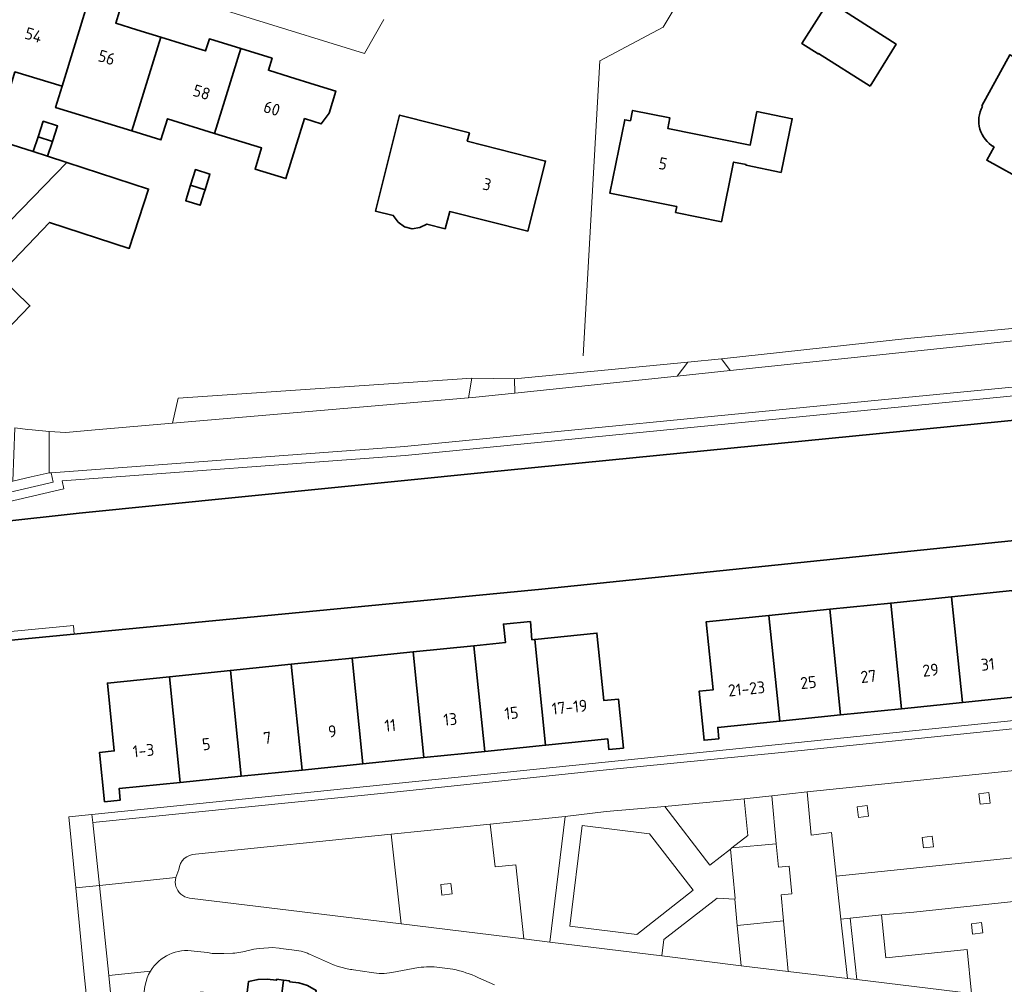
# Model space of a CAD drawing. Extents: x 150256 to 156914, y 461459 to 469481.
# Tile 475 of 656: x 154622 to 154733, y 467156 to 467265. Entities that reach past the tile are written whole.
import ezdxf
from ezdxf.enums import TextEntityAlignment as Align

# ---------------------------------------------------------------- set-up
doc = ezdxf.new("R2010")
doc.units = 0
doc.header["$LTSCALE"] = 0.75
for name, color, linetype, lineweight in [('B-RO-GK-BESCHOEIING-G', 251, 'GK-BESCHOEIING', 35), ('B-RO-GR-GROENVOORZIENING-GV', 251, 'CONTINUOUS', 18), ('B-RO-IE-TERREINAFSCHEIDING_KUNSTMATIG_HEKWERK-G', 251, 'IE-TERREINAFSCHEIDING-KUNSTMATIG', 18), ('B-RO-OG-BEBOUWING-GV', 6, 'CONTINUOUS', 35), ('B-RO-OG-BEBOUWING-T18', 1, 'CONTINUOUS', 18), ('B-RO-OG-TERREIN_CULTUURSCHEIDING-GV', 251, 'CONTINUOUS', 18), ('B-RO-OG-TERREIN_ONBEGROEID-GV', 251, 'CONTINUOUS', 18), ('B-RO-OG-WATER_SLOOT-GV', 251, 'CONTINUOUS', 18), ('B-RO-VH-VERHARDING_ASFALT-GV', 251, 'CONTINUOUS', 18), ('B-RO-VH-VERHARDING_BETONSTRAATSTEEN-GV', 251, 'CONTINUOUS', 18), ('B-RO-VH-VERHARDING_TEGEL-GV', 251, 'CONTINUOUS', 18)]:
    doc.layers.add(name, color=color, linetype=linetype, lineweight=lineweight)
doc.styles.add('NLCS-ISO-M200-T18', font='NLCS-ISO.ttf', dxfattribs={"height": 360})
doc.linetypes.add('GK-BESCHOEIING', pattern='A,30,-5,[1,NLCS.SHX,S=1,R=0,X=0,Y=0],-5', length=40)
doc.linetypes.add('IE-TERREINAFSCHEIDING-KUNSTMATIG', pattern='A,4,[82,NLCS.SHX,S=0.75,R=90,X=0,Y=0],4,-2', length=10)

msp = doc.modelspace()

# ---------------------------------------------------------------- linework, layer by layer
at = {"layer": 'B-RO-GK-BESCHOEIING-G'}
for points in [[(154628.639, 467209.364), (154674.268, 467213.963), (154754.659, 467221.878)], [(154628.639, 467209.364), (154674.268, 467213.963), (154754.659, 467221.878)], [(154628.639, 467209.364), (154610.596, 467207.374), (154605.752, 467206.935), (154602.854, 467204.724)], [(154766.533, 467209.631), (154680.799, 467200.797), (154610.778, 467194.071)]]:
    msp.add_lwpolyline(points, dxfattribs=at)
at = {"layer": 'B-RO-GR-GROENVOORZIENING-GV'}
for points in [[(154730.056, 467177.717), (154730.199, 467176.534), (154731.334, 467176.678), (154731.185, 467177.859)], [(154716.339, 467176.247), (154716.483, 467175.064), (154717.618, 467175.208), (154717.469, 467176.389)], [(154723.648, 467172.793), (154723.791, 467171.61), (154724.926, 467171.754), (154724.777, 467172.935)], [(154669.379, 467167.48), (154669.523, 467166.297), (154670.658, 467166.441), (154670.509, 467167.622)], [(154729.203, 467163.063), (154729.346, 467161.881), (154730.481, 467162.024), (154730.332, 467163.206)]]:
    msp.add_lwpolyline(points, close=True, dxfattribs=at)
at = {"layer": 'B-RO-IE-TERREINAFSCHEIDING_KUNSTMATIG_HEKWERK-G'}
msp.add_lwpolyline([(154685.447, 467227.124), (154687.309, 467260.379), (154694.472, 467264.203), (154697.745, 467269.683)], dxfattribs=at)
msp.add_lwpolyline([(154685.447, 467227.124), (154687.309, 467260.379), (154694.472, 467264.203), (154697.745, 467269.683)], dxfattribs=at)
at = {"layer": 'B-RO-OG-BEBOUWING-GV'}
for points in [[(154626.695, 467257.517), (154629.632, 467267.072), (154626.094, 467268.16), (154625.676, 467266.807), (154623.289, 467267.549), (154620.421, 467268.441), (154617.151, 467257.838), (154620.645, 467256.762), (154621.381, 467259.151)], [(154626.695, 467257.517), (154629.632, 467267.072), (154626.094, 467268.16), (154625.676, 467266.807), (154623.289, 467267.549), (154620.421, 467268.441), (154617.151, 467257.838), (154620.645, 467256.762), (154621.381, 467259.151)], [(154635.143, 467263.9), (154632.754, 467264.637), (154633.169, 467265.985), (154629.632, 467267.072), (154626.695, 467257.517), (154625.961, 467255.128), (154634.558, 467252.479), (154637.821, 467263.073)], [(154635.143, 467263.9), (154632.754, 467264.637), (154633.169, 467265.985), (154629.632, 467267.072), (154626.695, 467257.517), (154625.961, 467255.128), (154634.558, 467252.479), (154637.821, 467263.073)], [(154717.791, 467257.524), (154720.713, 467262.29), (154713.132, 467267.126), (154710.088, 467262.355), (154711.935, 467261.177), (154711.972, 467261.236)], [(154717.791, 467257.524), (154720.713, 467262.29), (154713.132, 467267.126), (154710.088, 467262.355), (154711.935, 467261.177), (154711.972, 467261.236)], [(154640.494, 467262.248), (154637.821, 467263.073), (154634.558, 467252.479), (154637.85, 467251.464), (154638.587, 467253.852), (154643.892, 467252.214), (154646.837, 467261.772), (154643.301, 467262.862), (154642.883, 467261.51)], [(154640.494, 467262.248), (154637.821, 467263.073), (154634.558, 467252.479), (154637.85, 467251.464), (154638.587, 467253.852), (154643.892, 467252.214), (154646.837, 467261.772), (154643.301, 467262.862), (154642.883, 467261.51)], [(154652.343, 467258.593), (154649.956, 467259.336), (154650.373, 467260.682), (154646.837, 467261.772), (154643.892, 467252.214), (154649.192, 467250.578), (154648.454, 467248.19), (154651.941, 467247.11), (154654.032, 467253.871), (154655.907, 467253.282), (154656.799, 467254.471), (154657.556, 467256.984), (154655.228, 467257.694)], [(154652.343, 467258.593), (154649.956, 467259.336), (154650.373, 467260.682), (154646.837, 467261.772), (154643.892, 467252.214), (154649.192, 467250.578), (154648.454, 467248.19), (154651.941, 467247.11), (154654.032, 467253.871), (154655.907, 467253.282), (154656.799, 467254.471), (154657.556, 467256.984), (154655.228, 467257.694)], [(154666.157, 467241.455), (154667.034, 467241.586), (154667.823, 467241.972), (154669.875, 467241.446), (154670.393, 467243.385), (154679.206, 467241.194), (154681.208, 467249.093), (154672.375, 467251.33), (154672.619, 467252.289), (154664.747, 467254.282), (154662.016, 467243.452), (154664.038, 467242.949), (154664.589, 467242.199), (154665.314, 467241.672)], [(154666.157, 467241.455), (154667.034, 467241.586), (154667.823, 467241.972), (154669.875, 467241.446), (154670.393, 467243.385), (154679.206, 467241.194), (154681.208, 467249.093), (154672.375, 467251.33), (154672.619, 467252.289), (154664.747, 467254.282), (154662.016, 467243.452), (154664.038, 467242.949), (154664.589, 467242.199), (154665.314, 467241.672)], [(154690.778, 467253.615), (154690.131, 467253.745), (154688.462, 467245.461), (154695.793, 467243.985), (154695.99, 467243.945), (154695.858, 467243.291), (154701.022, 467242.233), (154702.393, 467248.979), (154703.817, 467248.689), (154703.803, 467248.616), (154707.757, 467247.811), (154709.015, 467253.858), (154705.035, 467254.66), (154704.277, 467250.896), (154694.974, 467252.77), (154695.213, 467253.956), (154691.017, 467254.801)], [(154690.778, 467253.615), (154690.131, 467253.745), (154688.462, 467245.461), (154695.793, 467243.985), (154695.99, 467243.945), (154695.858, 467243.291), (154701.022, 467242.233), (154702.393, 467248.979), (154703.817, 467248.689), (154703.803, 467248.616), (154707.757, 467247.811), (154709.015, 467253.858), (154705.035, 467254.66), (154704.277, 467250.896), (154694.974, 467252.77), (154695.213, 467253.956), (154691.017, 467254.801)], [(154623.997, 467251.834), (154625.622, 467251.302), (154626.194, 467253.051), (154624.569, 467253.583)], [(154623.997, 467251.834), (154625.622, 467251.302), (154626.194, 467253.051), (154624.569, 467253.583)], [(154620.168, 467250.965), (154612.427, 467243.018), (154612.967, 467242.452), (154606.703, 467235.75), (154610.635, 467231.863), (154627.248, 467248.917), (154625.074, 467249.625), (154623.449, 467250.155), (154620.359, 467251.161)], [(154620.168, 467250.965), (154612.427, 467243.018), (154612.967, 467242.452), (154606.703, 467235.75), (154610.635, 467231.863), (154627.248, 467248.917), (154625.074, 467249.625), (154623.449, 467250.155), (154620.359, 467251.161)], [(154625.622, 467251.302), (154623.997, 467251.834), (154623.449, 467250.155), (154625.074, 467249.625)], [(154625.622, 467251.302), (154623.997, 467251.834), (154623.449, 467250.155), (154625.074, 467249.625)], [(154627.248, 467248.917), (154610.635, 467231.863), (154610.939, 467231.562), (154609.844, 467230.402), (154612.446, 467227.9), (154612.909, 467227.455), (154613.965, 467228.631), (154616.61, 467226.059), (154623.078, 467232.755), (154619.518, 467236.194), (154625.285, 467242.163), (154634.28, 467239.234), (154636.457, 467245.918)], [(154627.248, 467248.917), (154610.635, 467231.863), (154610.939, 467231.562), (154609.844, 467230.402), (154612.446, 467227.9), (154612.909, 467227.455), (154613.965, 467228.631), (154616.61, 467226.059), (154623.078, 467232.755), (154619.518, 467236.194), (154625.285, 467242.163), (154634.28, 467239.234), (154636.457, 467245.918)], [(154641.192, 467246.36), (154642.816, 467245.859), (154643.359, 467247.617), (154641.735, 467248.118)], [(154641.192, 467246.36), (154642.816, 467245.859), (154643.359, 467247.617), (154641.735, 467248.118)], [(154642.816, 467245.859), (154641.192, 467246.36), (154640.815, 467245.138), (154640.649, 467244.602), (154642.273, 467244.101), (154642.722, 467245.554)], [(154642.816, 467245.859), (154641.192, 467246.36), (154640.815, 467245.138), (154640.649, 467244.602), (154642.273, 467244.101), (154642.722, 467245.554)], [(154728.188, 467188.02), (154726.976, 467199.935), (154720.112, 467199.237), (154721.325, 467187.322)], [(154726.976, 467199.935), (154728.188, 467188.02), (154735.054, 467188.719), (154733.841, 467200.634)], [(154713.247, 467198.538), (154714.459, 467186.624), (154721.325, 467187.322), (154720.112, 467199.237)], [(154707.596, 467185.925), (154706.383, 467197.84), (154699.309, 467197.12), (154700.09, 467189.446), (154698.502, 467189.284), (154699.064, 467183.76), (154700.745, 467183.931), (154700.614, 467185.215)], [(154714.459, 467186.624), (154713.247, 467198.538), (154706.383, 467197.84), (154707.596, 467185.925)], [(154674.341, 467182.501), (154681.206, 467183.201), (154679.993, 467195.127), (154679.663, 467195.094), (154679.502, 467197.137), (154676.448, 467196.868), (154676.694, 467194.791), (154673.128, 467194.428)], [(154681.206, 467183.201), (154688.213, 467183.915), (154688.336, 467182.706), (154689.971, 467182.873), (154689.408, 467188.395), (154687.773, 467188.228), (154686.998, 467195.841), (154679.993, 467195.127)], [(154673.128, 467194.428), (154666.264, 467193.728), (154667.478, 467181.802), (154674.341, 467182.501)], [(154666.264, 467193.728), (154659.399, 467193.028), (154660.612, 467181.102), (154667.478, 467181.802)], [(154646.884, 467179.703), (154653.749, 467180.403), (154652.535, 467192.329), (154645.67, 467191.629)], [(154659.399, 467193.028), (154652.535, 467192.329), (154653.749, 467180.403), (154660.612, 467181.102)], [(154638.806, 467190.93), (154640.02, 467179.004), (154646.884, 467179.703), (154645.67, 467191.629)], [(154638.806, 467190.93), (154631.801, 467190.216), (154632.581, 467182.565), (154630.919, 467182.396), (154631.486, 467176.833), (154633.254, 467177.013), (154633.122, 467178.301), (154640.02, 467179.004)], [(154651.667, 467156.705), (154650.887, 467156.8), (154650.874, 467156.694), (154649.806, 467156.828), (154648.786, 467156.789), (154647.727, 467156.565), (154647.501, 467154.708), (154645.512, 467154.949), (154642.338, 467155.335), (154641.019, 467144.471), (154644.541, 467144.043), (154644.97, 467147.58), (154650.452, 467146.915)], [(154650.452, 467146.915), (154659.318, 467145.839), (154660.236, 467153.161), (154657.144, 467153.537), (154655.124, 467153.782), (154655.338, 467155.55), (154654.369, 467156.113), (154653.389, 467156.401), (154652.339, 467156.518), (154652.35, 467156.621), (154651.667, 467156.705)]]:
    msp.add_lwpolyline(points, close=True, dxfattribs=at)
msp.add_lwpolyline([(154731.766, 467250.677), (154730.938, 467249.17), (154740.175, 467244.092), (154746.286, 467255.207), (154737.007, 467260.308), (154736.528, 467259.437), (154733.549, 467261.075), (154730.374, 467255.3), (154730.453, 467255.257)], dxfattribs=at)
msp.add_lwpolyline([(154731.766, 467250.677), (154730.938, 467249.17), (154740.175, 467244.092), (154746.286, 467255.207), (154737.007, 467260.308), (154736.528, 467259.437), (154733.549, 467261.075), (154730.374, 467255.3), (154730.453, 467255.257)], dxfattribs=at)
msp.add_lwpolyline([(154730.453, 467255.257, 0.4111457), (154731.766, 467250.677)], format="xyb", dxfattribs=at)
msp.add_lwpolyline([(154730.453, 467255.257, 0.4111457), (154731.766, 467250.677)], format="xyb", dxfattribs=at)
at = {"layer": 'B-RO-OG-TERREIN_CULTUURSCHEIDING-GV'}
for points in [[(154804.34, 467231.633), (154798.564, 467231.012), (154790.447, 467230.139), (154777.999, 467228.672), (154740.393, 467224.242), (154719.056, 467222.15), (154665.285, 467216.878), (154625.464, 467213.929)], [(154804.34, 467231.633), (154798.564, 467231.012), (154790.447, 467230.139), (154777.999, 467228.672), (154740.393, 467224.242), (154719.056, 467222.15), (154665.285, 467216.878), (154625.464, 467213.929)], [(154625.464, 467213.929), (154625.702, 467212.874), (154609.019, 467208.992), (154601.04, 467208.408), (154598.853, 467205.301), (154598.274, 467202.85), (154597.386, 467199.089), (154598.412, 467199.082), (154599.3, 467202.842), (154599.782, 467204.883), (154601.585, 467207.445), (154609.17, 467208), (154626.896, 467212.125), (154626.695, 467213.018), (154665.371, 467215.882), (154740.5, 467223.248)], [(154625.464, 467213.929), (154625.702, 467212.874), (154609.019, 467208.992), (154601.04, 467208.408), (154598.853, 467205.301), (154598.274, 467202.85), (154597.386, 467199.089), (154598.412, 467199.082), (154599.3, 467202.842), (154599.782, 467204.883), (154601.585, 467207.445), (154609.17, 467208), (154626.896, 467212.125), (154626.695, 467213.018), (154665.371, 467215.882), (154740.5, 467223.248)], [(154641.064, 467165.965), (154664.929, 467163.043), (154663.783, 467173.159), (154663.781, 467173.178), (154641.756, 467170.915)], [(154639.861, 467169.165), (154639.534, 467168.276)]]:
    msp.add_lwpolyline(points, dxfattribs=at)
for points in [[(154701.022, 467226.781), (154701.995, 467225.458), (154718.527, 467227.191), (154734.306, 467228.845), (154735.326, 467230.354), (154722.003, 467229.056)], [(154701.022, 467226.781), (154701.995, 467225.458), (154718.527, 467227.191), (154734.306, 467228.845), (154735.326, 467230.354), (154722.003, 467229.056)], [(154697.227, 467226.411), (154677.702, 467224.51), (154677.728, 467222.915), (154696.03, 467224.833)], [(154697.227, 467226.411), (154677.702, 467224.51), (154677.728, 467222.915), (154696.03, 467224.833)], [(154639.154, 467219.516), (154672.525, 467222.379), (154672.889, 467224.6), (154639.788, 467222.329)], [(154639.154, 467219.516), (154672.525, 467222.379), (154672.889, 467224.6), (154639.788, 467222.329)], [(154710.69, 467177.952), (154706.7, 467177.49), (154707.21, 467172.08), (154707.47, 467169.43), (154708.66, 467169.55), (154708.96, 467166.42), (154707.76, 467166.31), (154708.02, 467163.38), (154708.57, 467157.69), (154715.239, 467156.888), (154714.504, 467163.581), (154713.973, 467168.417), (154713.43, 467173.357), (154711.128, 467173.037)], [(154702.06, 467171.47), (154702.22, 467171.62), (154703.99, 467173), (154703.58, 467177.17), (154694.64, 467176.3), (154699.72, 467169.68)], [(154674.962, 467174.288), (154675.516, 467169.481), (154677.862, 467169.702), (154678.766, 467161.355), (154681.671, 467160.995), (154683.43, 467175.16)], [(154694.311, 467159.428), (154703.25, 467158.32), (154702.8, 467162.87), (154702.54, 467165.85), (154700.54, 467165.96), (154694.54, 467161.3)], [(154719.085, 467164.06), (154715.548, 467163.69), (154716.309, 467156.759), (154729.227, 467155.207), (154728.718, 467160.169), (154719.55, 467159.21)]]:
    msp.add_lwpolyline(points, close=True, dxfattribs=at)
for points in [[(154641.756, 467170.915, 0.3876412), (154639.861, 467169.165)], [(154639.534, 467168.276, 0.2894718), (154640.088, 467166.404)], [(154640.088, 467166.404, 0.1488645), (154641.064, 467165.965)]]:
    msp.add_lwpolyline(points, format="xyb", dxfattribs=at)
at = {"layer": 'B-RO-OG-TERREIN_ONBEGROEID-GV'}
msp.add_lwpolyline([(154685.34, 467174.15), (154683.94, 467162.78), (154691.5, 467161.85), (154697.85, 467166.84), (154692.93, 467173.2)], close=True, dxfattribs=at)
at = {"layer": 'B-RO-OG-WATER_SLOOT-GV'}
for points in [[(154740.5, 467223.248), (154665.371, 467215.882), (154626.695, 467213.018), (154626.896, 467212.125), (154609.17, 467208), (154601.585, 467207.445), (154599.782, 467204.883), (154599.3, 467202.842), (154598.412, 467199.082), (154599.46, 467199.074), (154600.146, 467202.836), (154602.601, 467204.989), (154602.854, 467204.724), (154605.752, 467206.935), (154610.596, 467207.374), (154628.639, 467209.364), (154674.268, 467213.963), (154754.659, 467221.878)], [(154740.5, 467223.248), (154665.371, 467215.882), (154626.695, 467213.018), (154626.896, 467212.125), (154609.17, 467208), (154601.585, 467207.445), (154599.782, 467204.883), (154599.3, 467202.842), (154598.412, 467199.082), (154599.46, 467199.074), (154600.146, 467202.836), (154602.601, 467204.989), (154602.854, 467204.724), (154605.752, 467206.935), (154610.596, 467207.374), (154628.639, 467209.364), (154674.268, 467213.963), (154754.659, 467221.878)], [(154754.659, 467221.878), (154674.268, 467213.963), (154628.639, 467209.364), (154610.596, 467207.374), (154605.752, 467206.935), (154602.854, 467204.724), (154602.601, 467204.989), (154600.146, 467202.836), (154601.608, 467202.825), (154601.049, 467202.348), (154600.532, 467199.395), (154600.844, 467199.064), (154601.804, 467198.045), (154602.121, 467198.329), (154605.611, 467194.479), (154610.673, 467195.066), (154627.98, 467196.697), (154628.073, 467195.732), (154680.799, 467200.797), (154766.533, 467209.631)], [(154754.659, 467221.878), (154674.268, 467213.963), (154628.639, 467209.364), (154610.596, 467207.374), (154605.752, 467206.935), (154602.854, 467204.724), (154602.601, 467204.989), (154600.146, 467202.836), (154601.608, 467202.825), (154601.049, 467202.348), (154600.532, 467199.395), (154600.844, 467199.064), (154601.804, 467198.045), (154602.121, 467198.329), (154605.611, 467194.479), (154610.673, 467195.066), (154627.98, 467196.697), (154628.073, 467195.732), (154680.799, 467200.797), (154766.533, 467209.631)]]:
    msp.add_lwpolyline(points, dxfattribs=at)
msp.add_lwpolyline([(154600.844, 467199.064), (154599.46, 467199.074), (154601.746, 467196.649), (154602.048, 467196.92), (154605.216, 467193.426), (154610.778, 467194.071), (154628.073, 467195.732), (154627.98, 467196.697), (154610.673, 467195.066), (154605.611, 467194.479), (154602.121, 467198.329), (154601.804, 467198.045)], close=True, dxfattribs=at)
at = {"layer": 'B-RO-VH-VERHARDING_ASFALT-GV'}
msp.add_lwpolyline([(154625.234, 467218.58), (154623.323, 467218.767), (154622.843, 467218.814), (154621.386, 467218.982), (154621.133, 467212.975), (154623.199, 467213.457), (154625.256, 467213.914)], close=True, dxfattribs=at)
msp.add_lwpolyline([(154625.234, 467218.58), (154623.323, 467218.767), (154622.843, 467218.814), (154621.386, 467218.982), (154621.133, 467212.975), (154623.199, 467213.457), (154625.256, 467213.914)], close=True, dxfattribs=at)
at = {"layer": 'B-RO-VH-VERHARDING_BETONSTRAATSTEEN-GV'}
for points in [[(154622.347, 467284.047), (154619.091, 467274.078), (154630.687, 467270.506), (154636.818, 467268.618), (154639.293, 467267.854), (154643.061, 467266.692), (154647.893, 467265.201), (154660.807, 467261.216), (154662.97, 467265.072)], [(154622.347, 467284.047), (154619.091, 467274.078), (154630.687, 467270.506), (154636.818, 467268.618), (154639.293, 467267.854), (154643.061, 467266.692), (154647.893, 467265.201), (154660.807, 467261.216), (154662.97, 467265.072)], [(154761.359, 467187.866), (154708.193, 467182.424), (154687.339, 467180.342), (154664.143, 467177.919), (154630.159, 467174.495), (154630.9, 467167.377), (154639.534, 467168.276), (154639.861, 467169.165)], [(154706.7, 467177.49), (154710.69, 467177.952), (154743.555, 467181.312), (154743.617, 467181.232), (154752.225, 467182.103)], [(154641.756, 467170.915), (154663.781, 467173.178), (154663.783, 467173.159), (154674.962, 467174.288), (154683.43, 467175.16), (154688.049, 467175.719), (154694.64, 467176.3), (154703.58, 467177.17), (154706.7, 467177.49)], [(154756.443, 467172.802), (154748.61, 467171.972), (154748.595, 467171.97), (154738.603, 467170.981), (154713.973, 467168.417), (154714.504, 467163.581), (154715.548, 467163.69)], [(154639.534, 467168.276), (154630.9, 467167.377), (154631.958, 467157.223), (154636.668, 467157.714)], [(154753.78, 467157.685), (154750.688, 467157.358), (154750.179, 467162.225), (154749.665, 467167.146), (154739.256, 467166.154), (154722.705, 467164.372), (154719.085, 467164.06)], [(154753.272, 467143.069), (154753.299, 467142.556), (154754.625, 467152.186), (154729.227, 467155.207), (154716.309, 467156.759), (154715.239, 467156.888), (154708.57, 467157.69), (154703.25, 467158.32), (154694.311, 467159.428), (154681.671, 467160.995), (154678.766, 467161.355), (154664.929, 467163.043), (154641.064, 467165.965)], [(154715.548, 467163.69), (154719.085, 467164.06), (154722.705, 467164.372), (154739.256, 467166.154)], [(154719.085, 467164.06), (154719.55, 467159.21), (154728.718, 467160.169), (154729.227, 467155.207), (154754.625, 467152.186), (154755.573, 467159.221)], [(154641.6, 467159.977), (154643.075, 467159.825), (154643.608, 467159.709), (154644.183, 467159.699), (154644.759, 467159.699), (154644.915, 467159.703), (154645.948, 467159.729)], [(154648.905, 467160.266), (154649.953, 467160.364), (154650.373, 467160.375), (154651.159, 467160.301), (154651.316, 467160.289), (154651.675, 467160.247), (154652.249, 467160.173), (154652.618, 467160.112), (154653.665, 467159.96), (154654.133, 467159.818)], [(154654.584, 467159.634), (154657.297, 467158.414), (154657.708, 467158.28), (154658.124, 467158.165), (154658.84, 467157.997)], [(154636.659, 467157.698), (154636.668, 467157.714), (154631.958, 467157.223), (154632.437, 467152.626), (154635.555, 467122.536), (154635.397, 467119.227), (154634.083, 467117.356), (154632.574, 467116.8), (154630.974, 467116.514), (154647.376, 467113.153), (154645.21, 467113.685), (154642.731, 467114.587), (154641.075, 467116.143), (154640.329, 467117.389), (154640.041, 467118.482), (154636.02, 467154.5)], [(154659.562, 467157.862), (154661.571, 467157.554)], [(154663.891, 467157.564), (154666.878, 467158.112)], [(154669.248, 467158.144), (154670.754, 467157.933)], [(154673.63, 467156.977), (154675.432, 467156.174)]]:
    msp.add_lwpolyline(points, dxfattribs=at)
for points in [[(154630.414, 467218.766), (154627.133, 467218.485), (154625.234, 467218.58), (154625.256, 467213.914), (154625.464, 467213.929), (154665.285, 467216.878), (154719.056, 467222.15), (154740.393, 467224.242), (154777.999, 467228.672), (154777.495, 467233.296), (154771.417, 467232.671), (154768.921, 467232.414), (154747.77, 467230.239), (154738.807, 467229.317), (154734.306, 467228.845), (154718.527, 467227.191), (154701.995, 467225.458), (154696.03, 467224.833), (154677.728, 467222.915), (154672.984, 467222.418), (154672.525, 467222.379), (154639.154, 467219.516)], [(154630.414, 467218.766), (154627.133, 467218.485), (154625.234, 467218.58), (154625.256, 467213.914), (154625.464, 467213.929), (154665.285, 467216.878), (154719.056, 467222.15), (154740.393, 467224.242), (154777.999, 467228.672), (154777.495, 467233.296), (154771.417, 467232.671), (154768.921, 467232.414), (154747.77, 467230.239), (154738.807, 467229.317), (154734.306, 467228.845), (154718.527, 467227.191), (154701.995, 467225.458), (154696.03, 467224.833), (154677.728, 467222.915), (154672.984, 467222.418), (154672.525, 467222.379), (154639.154, 467219.516)], [(154701.995, 467225.458), (154701.022, 467226.781), (154697.227, 467226.411), (154696.03, 467224.833)], [(154701.995, 467225.458), (154701.022, 467226.781), (154697.227, 467226.411), (154696.03, 467224.833)], [(154677.728, 467222.915), (154677.702, 467224.51), (154672.889, 467224.6), (154672.525, 467222.379), (154672.984, 467222.418)], [(154677.728, 467222.915), (154677.702, 467224.51), (154672.889, 467224.6), (154672.525, 467222.379), (154672.984, 467222.418)], [(154710.69, 467177.952), (154711.128, 467173.037), (154713.43, 467173.357), (154713.973, 467168.417), (154738.603, 467170.981), (154748.595, 467171.97), (154748.074, 467176.807), (154744.053, 467176.393), (154743.617, 467181.232), (154743.555, 467181.312)], [(154730.056, 467177.717), (154731.185, 467177.859), (154731.334, 467176.678), (154730.199, 467176.534)], [(154716.339, 467176.247), (154717.469, 467176.389), (154717.618, 467175.208), (154716.483, 467175.064)], [(154664.929, 467163.043), (154678.766, 467161.355), (154677.862, 467169.702), (154675.516, 467169.481), (154674.962, 467174.288), (154663.783, 467173.159)], [(154723.648, 467172.793), (154724.777, 467172.935), (154724.926, 467171.754), (154723.791, 467171.61)], [(154669.379, 467167.48), (154670.509, 467167.622), (154670.658, 467166.441), (154669.523, 467166.297)], [(154729.203, 467163.063), (154730.332, 467163.206), (154730.481, 467162.024), (154729.346, 467161.881)]]:
    msp.add_lwpolyline(points, close=True, dxfattribs=at)
for points in [[(154639.861, 467169.165, -0.3876412), (154641.756, 467170.915)], [(154640.088, 467166.404, -0.2894718), (154639.534, 467168.276)], [(154641.064, 467165.965, -0.1488645), (154640.088, 467166.404)], [(154636.668, 467157.714, -0.3072435), (154641.6, 467159.977)], [(154645.948, 467159.729, 0.0349275), (154647.728, 467160.045)], [(154647.728, 467160.045, -0.0432417), (154648.905, 467160.266)], [(154654.133, 467159.818, -0.0487994), (154654.584, 467159.634)], [(154636.02, 467154.5, -0.1742137), (154636.659, 467157.698)], [(154658.84, 467157.997, 0.0291042), (154659.562, 467157.862)], [(154666.878, 467158.112, -0.063291), (154669.248, 467158.144)], [(154670.754, 467157.933, -0.0626043), (154673.63, 467156.977)], [(154661.571, 467157.554, 0.0896535), (154663.891, 467157.564)]]:
    msp.add_lwpolyline(points, format="xyb", dxfattribs=at)
at = {"layer": 'B-RO-VH-VERHARDING_TEGEL-GV'}
msp.add_lwpolyline([(154601.04, 467208.408), (154609.019, 467208.992), (154625.702, 467212.874), (154625.464, 467213.929), (154625.256, 467213.914), (154623.199, 467213.457), (154621.133, 467212.975), (154619.376, 467212.566), (154609.151, 467210.184), (154608.393, 467210.061), (154608.056, 467210.037), (154606.148, 467209.904), (154601.396, 467209.588)], dxfattribs=at)
for points in [[(154762.435, 467189.103), (154761.748, 467189.036), (154761.767, 467188.818), (154761.279, 467188.768), (154630.065, 467175.393), (154630.159, 467174.495), (154664.143, 467177.919), (154687.339, 467180.342), (154708.193, 467182.424), (154761.359, 467187.866), (154761.891, 467187.92), (154806.136, 467192.473), (154846.234, 467196.465), (154846.145, 467197.417), (154833.237, 467196.235), (154813.983, 467194.158), (154791.162, 467191.815)], [(154702.22, 467171.62), (154707.21, 467172.08), (154706.7, 467177.49), (154703.58, 467177.17), (154703.99, 467173)], [(154683.43, 467175.16), (154681.671, 467160.995), (154694.311, 467159.428), (154694.54, 467161.3), (154700.54, 467165.96), (154702.54, 467165.85), (154702.59, 467165.9), (154702.06, 467171.47), (154699.72, 467169.68), (154694.64, 467176.3), (154688.049, 467175.719)], [(154628.243, 467167.101), (154630.9, 467167.377), (154630.159, 467174.495), (154630.065, 467175.393), (154627.477, 467175.126)], [(154685.34, 467174.15), (154692.93, 467173.2), (154697.85, 467166.84), (154691.5, 467161.85), (154683.94, 467162.78)], [(154707.21, 467172.08), (154702.22, 467171.62), (154702.06, 467171.47), (154702.59, 467165.9), (154702.54, 467165.85), (154702.8, 467162.87), (154708.02, 467163.38), (154707.76, 467166.31), (154708.96, 467166.42), (154708.66, 467169.55), (154707.47, 467169.43)], [(154626.536, 467117.423), (154630.974, 467116.514), (154632.574, 467116.8), (154634.083, 467117.356), (154635.397, 467119.227), (154635.555, 467122.536), (154632.437, 467152.626), (154631.958, 467157.223), (154630.9, 467167.377), (154628.243, 467167.101), (154629.149, 467157.697), (154632.883, 467121.974), (154632.977, 467121.079), (154633.02, 467120.664), (154632.724, 467119.929), (154631.999, 467119.276), (154631.338, 467119.059), (154627.049, 467119.807)], [(154708.02, 467163.38), (154702.8, 467162.87), (154703.25, 467158.32), (154708.57, 467157.69)], [(154715.548, 467163.69), (154714.504, 467163.581), (154715.239, 467156.888), (154716.309, 467156.759)]]:
    msp.add_lwpolyline(points, close=True, dxfattribs=at)

# ---------------------------------------------------------------- texts
at = {"layer": 'B-RO-OG-BEBOUWING-T18', "style": 'NLCS-ISO-M200-T18'}
for s, rotation, p in [('54', 342.7, (154623.486, 467263.299)), ('54', 342.7, (154623.486, 467263.299)), ('56', 342.9, (154631.729, 467260.767)), ('56', 342.9, (154631.729, 467260.767)), ('58', 342.8, (154642.437, 467256.849)), ('58', 342.8, (154642.437, 467256.849)), ('60', 342.7, (154650.349, 467255.025)), ('60', 342.7, (154650.349, 467255.025)), ('5', 348.6, (154694.44, 467248.797)), ('5', 348.6, (154694.44, 467248.797)), ('3', 346, (154674.608, 467246.459)), ('3', 346, (154674.608, 467246.459)), ('31', 5.8, (154731.053, 467192.332)), ('29', 5.8, (154724.605, 467191.676)), ('25', 5.8, (154710.829, 467190.275)), ('27', 5.8, (154717.602, 467190.964)), ('21-23', 5.8, (154703.857, 467189.565)), ('15', 5.8, (154677.36, 467186.83)), ('17-19', 5.8, (154683.905, 467187.497)), ('13', 5.8, (154670.459, 467186.126)), ('9', 5.8, (154657.165, 467184.772)), ('11', 5.8, (154663.689, 467185.436)), ('7', 5.8, (154649.839, 467184.025)), ('1-3', 5.8, (154635.875, 467182.602)), ('5', 5.8, (154642.951, 467183.323))]:
    msp.add_text(s, height=1.35, rotation=rotation, dxfattribs=at).set_placement(p, align=Align.MIDDLE)

doc.saveas('drawing.dxf')
